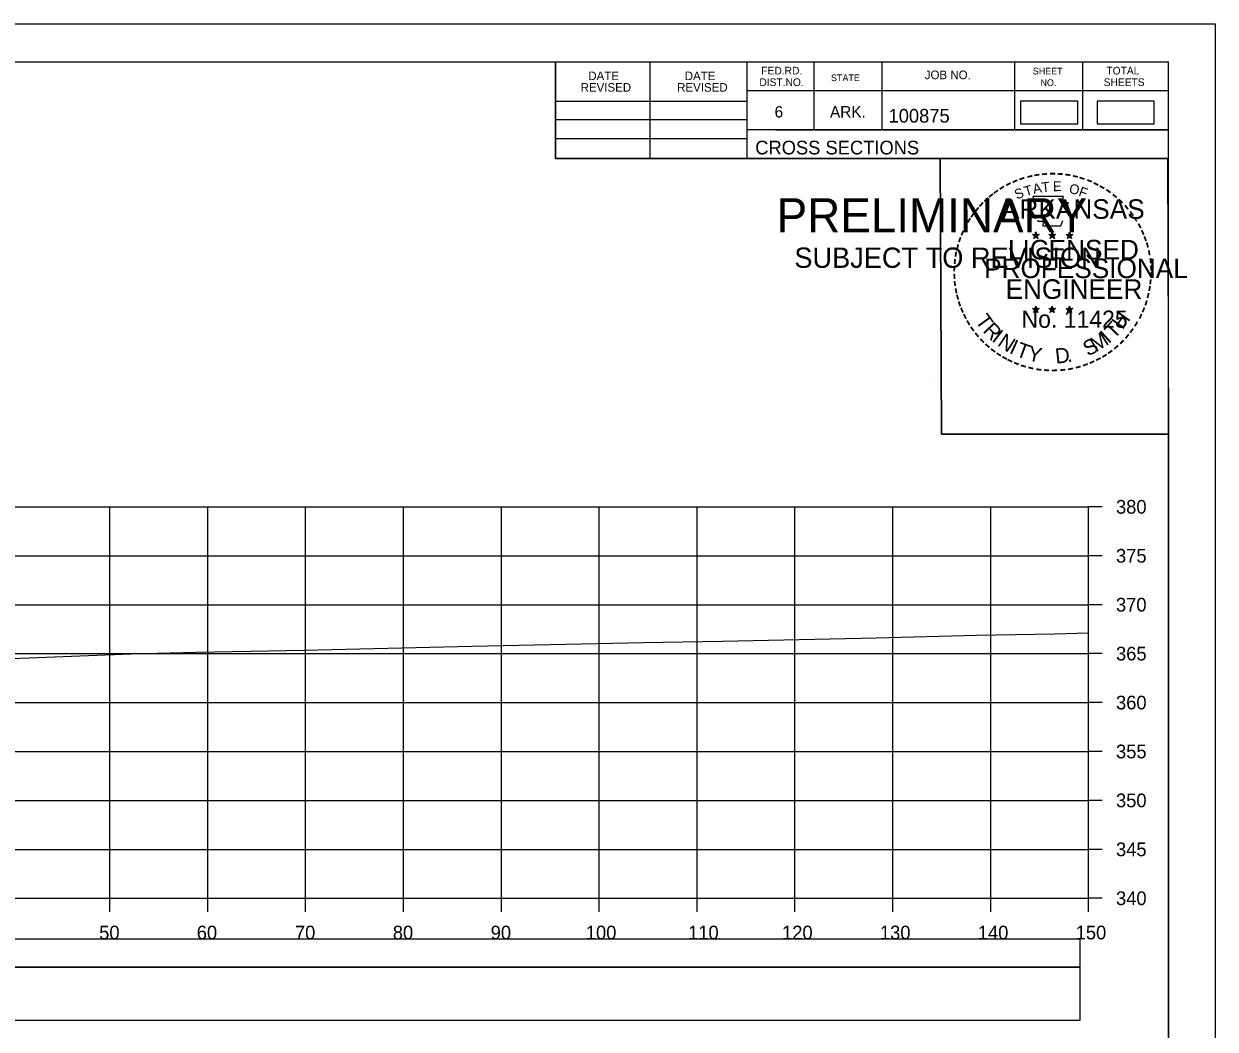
# Model space of a CAD drawing. Extents: x 1368122 to 1710785, y 373130 to 557566.
# Drawn here: x 1368730.1 to 1368851.8, y 378361 to 378463.8 of the extents above; entities that cross this region are included whole.
import ezdxf

# ---------------------------------------------------------------- set-up
doc = ezdxf.new("R2010")
doc.units = 0
for name, color, linetype in [('R_Alt Surface', 7, 'Continuous'), ('R_Axis', 7, 'Continuous'), ('R_Axis Annot', 7, 'Continuous'), ('R_Border', 7, 'Continuous'), ('R_Border PE', 7, 'Continuous'), ('R_Border Prem', 7, 'Continuous'), ('R_Drive', 7, 'Continuous'), ('R_Exist Surface', 7, 'Continuous'), ('R_Grid', 7, 'Continuous'), ('R_No Plot', 7, 'Continuous')]:
    doc.layers.add(name, color=color, linetype=linetype)

msp = doc.modelspace()

# ---------------------------------------------------------------- linework, layer by layer
msp.add_lwpolyline([(1368539.73, 378361.95), (1368838.03, 378361.95), (1368838.03, 378367.36), (1368539.73, 378367.36)], close=True)
at = {"layer": 'R_Alt Surface'}
msp.add_lwpolyline([(1368539.73, 378367.41), (1368838.03, 378367.41), (1368838.03, 378370.23), (1368539.73, 378370.23)], close=True, dxfattribs=at)
at = {"layer": 'R_Axis'}
for p, q in [((1368838.88, 378374.42), (1368838.88, 378414.42)), ((1368840.28, 378414.42), (1368838.88, 378414.42)), ((1368840.28, 378409.42), (1368838.88, 378409.42)), ((1368840.28, 378404.42), (1368838.88, 378404.42)), ((1368840.28, 378399.42), (1368838.88, 378399.42)), ((1368840.28, 378394.42), (1368838.88, 378394.42)), ((1368840.28, 378389.42), (1368838.88, 378389.42)), ((1368840.28, 378384.42), (1368838.88, 378384.42)), ((1368840.28, 378379.42), (1368838.88, 378379.42)), ((1368538.88, 378374.42), (1368838.88, 378374.42)), ((1368738.88, 378373.02), (1368738.88, 378374.42)), ((1368748.88, 378373.02), (1368748.88, 378374.42)), ((1368758.88, 378373.02), (1368758.88, 378374.42)), ((1368768.88, 378373.02), (1368768.88, 378374.42)), ((1368778.88, 378373.02), (1368778.88, 378374.42)), ((1368788.88, 378373.02), (1368788.88, 378374.42)), ((1368798.88, 378373.02), (1368798.88, 378374.42)), ((1368808.88, 378373.02), (1368808.88, 378374.42)), ((1368818.88, 378373.02), (1368818.88, 378374.42)), ((1368828.88, 378373.02), (1368828.88, 378374.42)), ((1368838.88, 378373.02), (1368838.88, 378374.42)), ((1368840.28, 378374.42), (1368838.88, 378374.42))]:
    msp.add_line(p, q, dxfattribs=at)
at = {"layer": 'R_Border'}
for p, q in [((1368530.88, 378459.88), (1368847.06, 378459.88)), ((1368784.42, 378450), (1368784.42, 378459.88)), ((1368794.1, 378450), (1368794.1, 378459.88)), ((1368803.96, 378459.88), (1368803.96, 378450)), ((1368810.8, 378459.88), (1368810.8, 378452.94)), ((1368817.74, 378459.88), (1368817.74, 378452.94)), ((1368831.32, 378459.88), (1368831.32, 378452.94)), ((1368838.26, 378459.88), (1368838.26, 378452.94)), ((1368847.06, 378254.42), (1368847.06, 378459.88)), ((1368847.06, 378456.94), (1368803.96, 378456.94)), ((1368847.06, 378456.96), (1368847.06, 378456.96)), ((1368784.42, 378455.86), (1368803.96, 378455.86)), ((1368784.42, 378454), (1368803.96, 378454)), ((1368847.06, 378452.94), (1368803.96, 378452.94)), ((1368806.92, 378452.94), (1368847.06, 378452.94)), ((1368784.42, 378452.06), (1368803.96, 378452.06)), ((1368847.06, 378450), (1368784.42, 378450))]:
    msp.add_line(p, q, dxfattribs=at)
at = {"layer": 'R_Border PE'}
for p, q in [((1368833.15, 378442.26), (1368833.49, 378442.15)), ((1368833.15, 378442.26), (1368833.4, 378442.21)), ((1368833.15, 378442.26), (1368833.38, 378442.13)), ((1368833.28, 378441.85), (1368833.49, 378442.15)), ((1368833.28, 378441.85), (1368833.4, 378442.09)), ((1368833.28, 378441.85), (1368833.49, 378442.07)), ((1368833.49, 378442.51), (1368833.45, 378442.26)), ((1368833.49, 378442.15), (1368833.49, 378442.51)), ((1368833.49, 378442.51), (1368833.54, 378442.26)), ((1368833.84, 378442.26), (1368833.49, 378442.15)), ((1368833.71, 378441.85), (1368833.49, 378442.15)), ((1368833.71, 378441.85), (1368833.49, 378442.06)), ((1368833.84, 378442.26), (1368833.56, 378442.21)), ((1368833.71, 378441.85), (1368833.57, 378442.14)), ((1368833.84, 378442.26), (1368833.64, 378442.15)), ((1368834.82, 378442.26), (1368835.16, 378442.15)), ((1368834.82, 378442.26), (1368835.07, 378442.21)), ((1368834.82, 378442.26), (1368835.05, 378442.13)), ((1368834.95, 378441.85), (1368835.16, 378442.15)), ((1368834.95, 378441.85), (1368835.07, 378442.09)), ((1368834.95, 378441.85), (1368835.16, 378442.07)), ((1368835.16, 378442.51), (1368835.12, 378442.26)), ((1368835.16, 378442.15), (1368835.16, 378442.51)), ((1368835.16, 378442.51), (1368835.21, 378442.26)), ((1368835.51, 378442.26), (1368835.16, 378442.15)), ((1368835.38, 378441.85), (1368835.16, 378442.15)), ((1368835.38, 378441.85), (1368835.16, 378442.06)), ((1368835.51, 378442.26), (1368835.23, 378442.21)), ((1368835.38, 378441.85), (1368835.24, 378442.14)), ((1368835.51, 378442.26), (1368835.31, 378442.15)), ((1368836.58, 378442.24), (1368836.93, 378442.13)), ((1368836.58, 378442.24), (1368836.83, 378442.2)), ((1368836.58, 378442.24), (1368836.82, 378442.12)), ((1368836.71, 378441.84), (1368836.93, 378442.13)), ((1368836.71, 378441.84), (1368836.84, 378442.08)), ((1368836.71, 378441.84), (1368836.93, 378442.05)), ((1368836.93, 378442.5), (1368836.89, 378442.25)), ((1368836.93, 378442.13), (1368836.93, 378442.5)), ((1368836.93, 378442.5), (1368836.98, 378442.25)), ((1368837.28, 378442.24), (1368836.93, 378442.13)), ((1368837.14, 378441.84), (1368836.93, 378442.13)), ((1368837.14, 378441.84), (1368836.93, 378442.05)), ((1368837.28, 378442.24), (1368836.99, 378442.2)), ((1368837.14, 378441.84), (1368837, 378442.13)), ((1368837.28, 378442.24), (1368837.07, 378442.14)), ((1368833.14, 378434.68), (1368833.49, 378434.57)), ((1368833.14, 378434.68), (1368833.39, 378434.64)), ((1368833.14, 378434.68), (1368833.38, 378434.56)), ((1368833.27, 378434.28), (1368833.49, 378434.57)), ((1368833.27, 378434.28), (1368833.4, 378434.52)), ((1368833.27, 378434.28), (1368833.49, 378434.49)), ((1368833.49, 378434.94), (1368833.45, 378434.69)), ((1368833.49, 378434.57), (1368833.49, 378434.94)), ((1368833.49, 378434.94), (1368833.54, 378434.69)), ((1368833.84, 378434.68), (1368833.49, 378434.57)), ((1368833.7, 378434.28), (1368833.49, 378434.57)), ((1368833.7, 378434.28), (1368833.49, 378434.49)), ((1368833.84, 378434.68), (1368833.55, 378434.63)), ((1368833.7, 378434.28), (1368833.57, 378434.57)), ((1368833.84, 378434.68), (1368833.63, 378434.58)), ((1368834.81, 378434.68), (1368835.16, 378434.57)), ((1368834.81, 378434.68), (1368835.06, 378434.64)), ((1368834.81, 378434.68), (1368835.05, 378434.56)), ((1368834.94, 378434.28), (1368835.16, 378434.57)), ((1368834.94, 378434.28), (1368835.07, 378434.52)), ((1368834.94, 378434.28), (1368835.16, 378434.49)), ((1368835.16, 378434.94), (1368835.12, 378434.69)), ((1368835.16, 378434.57), (1368835.16, 378434.94)), ((1368835.16, 378434.94), (1368835.21, 378434.69)), ((1368835.51, 378434.68), (1368835.16, 378434.57)), ((1368835.37, 378434.28), (1368835.16, 378434.57)), ((1368835.37, 378434.28), (1368835.16, 378434.49)), ((1368835.51, 378434.68), (1368835.22, 378434.63)), ((1368835.37, 378434.28), (1368835.24, 378434.57)), ((1368835.51, 378434.68), (1368835.3, 378434.58)), ((1368836.58, 378434.67), (1368836.93, 378434.56)), ((1368836.58, 378434.67), (1368836.83, 378434.63)), ((1368836.58, 378434.67), (1368836.81, 378434.55)), ((1368836.71, 378434.27), (1368836.93, 378434.56)), ((1368836.71, 378434.27), (1368836.84, 378434.51)), ((1368836.71, 378434.27), (1368836.92, 378434.48)), ((1368836.93, 378434.93), (1368836.89, 378434.68)), ((1368837.14, 378434.27), (1368836.92, 378434.48)), ((1368836.93, 378434.56), (1368836.93, 378434.93)), ((1368836.93, 378434.93), (1368836.98, 378434.68)), ((1368837.27, 378434.67), (1368836.93, 378434.56)), ((1368837.14, 378434.27), (1368836.93, 378434.56)), ((1368837.27, 378434.67), (1368836.99, 378434.62)), ((1368837.14, 378434.27), (1368837, 378434.56)), ((1368837.27, 378434.67), (1368837.07, 378434.57))]:
    msp.add_line(p, q, dxfattribs=at)
for points in [[(1368833.19, 378446.13), (1368833.46, 378445.31)], [(1368836.7, 378445.21), (1368836.84, 378445.5), (1368836.15, 378445.47), (1368836.3, 378446.13), (1368833.19, 378446.13)], [(1368833.68, 378443.71), (1368833.68, 378443.62), (1368834.24, 378443.61), (1368834.19, 378443.13), (1368836.06, 378443.13), (1368836.26, 378443.67)], [(1368833.49, 378442.51), (1368833.71, 378441.85), (1368833.15, 378442.26), (1368833.84, 378442.26), (1368833.28, 378441.85), (1368833.49, 378442.51)], [(1368835.16, 378442.51), (1368835.38, 378441.85), (1368834.82, 378442.26), (1368835.51, 378442.26), (1368834.95, 378441.85), (1368835.16, 378442.51)], [(1368836.93, 378442.5), (1368837.14, 378441.84), (1368836.58, 378442.24), (1368837.28, 378442.24), (1368836.71, 378441.84), (1368836.93, 378442.5)], [(1368833.49, 378434.94), (1368833.7, 378434.28), (1368833.14, 378434.68), (1368833.84, 378434.68), (1368833.27, 378434.28), (1368833.49, 378434.94)], [(1368835.16, 378434.94), (1368835.37, 378434.28), (1368834.81, 378434.68), (1368835.51, 378434.68), (1368834.94, 378434.28), (1368835.16, 378434.94)], [(1368836.93, 378434.93), (1368837.14, 378434.27), (1368836.58, 378434.67), (1368837.27, 378434.67), (1368836.71, 378434.27), (1368836.93, 378434.93)]]:
    msp.add_lwpolyline(points, dxfattribs=at)
for centre, radius in [((1368833.49, 378442.14), 0.172), ((1368833.49, 378442.14), 0.145), ((1368833.49, 378442.14), 0.116), ((1368833.49, 378442.14), 0.0991), ((1368833.49, 378442.14), 0.0747), ((1368833.49, 378442.14), 0.0495), ((1368833.49, 378442.14), 0.0296), ((1368835.16, 378442.14), 0.172), ((1368835.16, 378442.14), 0.145), ((1368835.16, 378442.14), 0.116), ((1368835.16, 378442.14), 0.0991), ((1368835.16, 378442.14), 0.0747), ((1368835.16, 378442.14), 0.0495), ((1368835.16, 378442.14), 0.0296), ((1368836.93, 378442.13), 0.172), ((1368836.93, 378442.13), 0.145), ((1368836.93, 378442.13), 0.116), ((1368836.93, 378442.13), 0.0991), ((1368836.93, 378442.13), 0.0747), ((1368836.93, 378442.13), 0.0495), ((1368836.93, 378442.13), 0.0296), ((1368833.49, 378434.57), 0.172), ((1368833.49, 378434.57), 0.145), ((1368833.49, 378434.57), 0.116), ((1368833.49, 378434.57), 0.0991), ((1368833.49, 378434.57), 0.0747), ((1368833.49, 378434.57), 0.0495), ((1368833.49, 378434.57), 0.0296), ((1368835.16, 378434.57), 0.172), ((1368835.16, 378434.57), 0.145), ((1368835.16, 378434.57), 0.116), ((1368835.16, 378434.57), 0.0991), ((1368835.16, 378434.57), 0.0747), ((1368835.16, 378434.57), 0.0495), ((1368835.16, 378434.57), 0.0296), ((1368836.93, 378434.56), 0.172), ((1368836.93, 378434.56), 0.145), ((1368836.93, 378434.56), 0.116), ((1368836.93, 378434.56), 0.0991), ((1368836.93, 378434.56), 0.0747), ((1368836.93, 378434.56), 0.0495), ((1368836.93, 378434.56), 0.0296)]:
    msp.add_circle(centre, radius, dxfattribs=at)
at = {"layer": 'R_Drive'}
for points in [[(1368831.93, 378453.57), (1368837.77, 378453.57), (1368837.77, 378455.88), (1368831.93, 378455.88)], [(1368839.74, 378453.57), (1368845.58, 378453.57), (1368845.58, 378455.88), (1368839.74, 378455.88)]]:
    msp.add_lwpolyline(points, close=True, dxfattribs=at)
at = {"layer": 'R_Exist Surface'}
msp.add_lwpolyline([(1368727.14, 378398.87), (1368741.01, 378399.4), (1368747.72, 378399.57), (1368758.77, 378399.78), (1368764.41, 378399.91), (1368775.85, 378400.18), (1368785.46, 378400.37), (1368793.39, 378400.57), (1368801.47, 378400.69), (1368817.16, 378401.05), (1368827.43, 378401.29), (1368835.41, 378401.44), (1368838.88, 378401.53)], dxfattribs=at)
at = {"layer": 'R_Grid'}
for p, q in [((1368538.88, 378414.42), (1368838.88, 378414.42)), ((1368738.88, 378374.42), (1368738.88, 378414.42)), ((1368748.88, 378374.42), (1368748.88, 378414.42)), ((1368758.88, 378374.42), (1368758.88, 378414.42)), ((1368768.88, 378374.42), (1368768.88, 378414.42)), ((1368778.88, 378374.42), (1368778.88, 378414.42)), ((1368788.88, 378374.42), (1368788.88, 378414.42)), ((1368798.88, 378374.42), (1368798.88, 378414.42)), ((1368808.88, 378374.42), (1368808.88, 378414.42)), ((1368818.88, 378374.42), (1368818.88, 378414.42)), ((1368828.88, 378374.42), (1368828.88, 378414.42)), ((1368838.88, 378374.42), (1368838.88, 378414.42)), ((1368538.88, 378409.42), (1368838.88, 378409.42)), ((1368538.88, 378404.42), (1368838.88, 378404.42)), ((1368538.88, 378399.42), (1368838.88, 378399.42)), ((1368538.88, 378394.42), (1368838.88, 378394.42)), ((1368538.88, 378389.42), (1368838.88, 378389.42)), ((1368538.88, 378384.42), (1368838.88, 378384.42)), ((1368538.88, 378379.42), (1368838.88, 378379.42)), ((1368538.88, 378374.42), (1368838.88, 378374.42))]:
    msp.add_line(p, q, dxfattribs=at)
at = {"layer": 'R_No Plot'}
for p, q in [((1368518.48, 378463.78), (1368851.81, 378463.78)), ((1368823.09, 378427.55), (1368823.09, 378427.55))]:
    msp.add_line(p, q, dxfattribs=at)
for points in [[(1368518.47, 378463.78), (1368851.81, 378463.78), (1368851.81, 378250.44), (1368518.47, 378250.44)], [(1368764.8, 378459.88), (1368784.42, 378459.88), (1368784.42, 378450), (1368800.53, 378450), (1368823.73, 378450), (1368823.85, 378421.84), (1368847.06, 378421.84), (1368847.06, 378254.42), (1368530.88, 378254.42), (1368530.88, 378459.88)], [(1368823.73, 378450), (1368846.94, 378450), (1368847.06, 378421.84), (1368823.85, 378421.84)]]:
    msp.add_lwpolyline(points, close=True, dxfattribs=at)

# ---------------------------------------------------------------- texts
at = {"layer": 'R_Axis Annot'}
for s, p in [('380', (1368841.68, 378413.72)), ('375', (1368841.68, 378408.72)), ('370', (1368841.68, 378403.72)), ('365', (1368841.68, 378398.72)), ('360', (1368841.68, 378393.72)), ('355', (1368841.68, 378388.72)), ('350', (1368841.68, 378383.72)), ('345', (1368841.68, 378378.72)), ('340', (1368841.68, 378373.72)), ('50', (1368737.79, 378370.22)), ('60', (1368747.76, 378370.22)), ('70', (1368757.79, 378370.22)), ('80', (1368767.79, 378370.22)), ('90', (1368777.79, 378370.22)), ('100', (1368787.51, 378370.22)), ('110', (1368797.96, 378370.22)), ('120', (1368807.56, 378370.22)), ('130', (1368817.56, 378370.22)), ('140', (1368827.56, 378370.22)), ('150', (1368837.56, 378370.22))]:
    msp.add_text(s, height=1.4, dxfattribs=at).set_placement(p)
at = {"layer": 'R_Border'}
for s, height, p in [('DATE', 0.879, (1368787.76, 378458.02)), ('DATE', 0.879, (1368797.62, 378458.02)), ('FED.RD.', 0.782, (1368805.44, 378458.6)), ('STATE', 0.684, (1368812.56, 378457.92)), ('JOB NO.', 0.879, (1368822.14, 378458.12)), ('SHEET', 0.684, (1368833.18, 378458.6)), ('TOTAL', 0.782, (1368840.7, 378458.6)), ('REVISED', 0.879, (1368786.98, 378456.84)), ('REVISED', 0.879, (1368796.84, 378456.84)), ('DIST.NO.', 0.782, (1368805.24, 378457.42)), ('NO.', 0.684, (1368833.96, 378457.42)), ('SHEETS', 0.782, (1368840.42, 378457.42)), ('6', 1.17, (1368806.8, 378454.2)), ('ARK.', 1.172, (1368812.46, 378454.2)), ('100875', 1.4, (1368818.44, 378453.68)), ('CROSS SECTIONS', 1.4, (1368804.82, 378450.43))]:
    msp.add_text(s, height=height, rotation=360, dxfattribs=at).set_placement(p)
at = {"layer": 'R_Border PE'}
for s, height, rotation, p in [('-', 1.6, 28.7918, (1368830.67, 378446.68)), ('-', 1.6, 24.3072, (1368831.3, 378446.99)), ('-', 1.6, 19.1761, (1368831.93, 378447.26)), ('-', 1.6, 13.6301, (1368832.68, 378447.5)), ('A', 1, 11.2132, (1368833.28, 378446.39)), ('-', 1.6, 10.2193, (1368833.36, 378447.66)), ('T', 1, 6.0228, (1368834.13, 378446.56)), ('-', 1.6, 5.8968, (1368834.09, 378447.77)), ('-', 1.6, 0.1862, (1368834.86, 378447.85)), ('E', 1, 0.8323, (1368835.24, 378446.67)), ('-', 1.6, 357.743, (1368835.59, 378447.83)), ('-', 1.6, 352.1617, (1368836.33, 378447.78)), ('-', 1.6, 347.2049, (1368837.05, 378447.66)), ('-', 1.6, 342.3362, (1368837.68, 378447.51)), ('-', 1.6, 337.8551, (1368838.42, 378447.29)), ('-', 1.6, 334.1211, (1368839.05, 378447.01)), ('-', 1.6, 38.9507, (1368829.02, 378445.53)), ('-', 1.6, 36.2317, (1368829.49, 378445.91)), ('-', 1.6, 34.0636, (1368830.07, 378446.31)), ('S', 1, 21.594, (1368831.54, 378445.81)), ('T', 1, 16.4036, (1368832.46, 378446.14)), ('O', 1, 350.4515, (1368836.84, 378446.46)), ('F', 1, 340.0707, (1368837.79, 378446.23)), ('-', 1.6, 329.6409, (1368839.63, 378446.73)), ('-', 1.6, 325.8627, (1368840.27, 378446.37)), ('-', 1.6, 320.5297, (1368840.88, 378445.94)), ('-', 1.6, 50.6142, (1368827.73, 378444.15)), ('-', 1.6, 48.423, (1368828.14, 378444.64)), ('-', 1.6, 42.9622, (1368828.58, 378445.12)), ('ARKANSAS', 2, 360, (1368830.04, 378443.85)), ('-', 1.6, 315.5786, (1368841.48, 378445.46)), ('-', 1.6, 309.8797, (1368842.05, 378444.91)), ('-', 1.6, 58.0706, (1368826.99, 378443.06)), ('-', 1.6, 54.2325, (1368827.32, 378443.58)), ('-', 1.6, 306.6522, (1368842.58, 378444.3)), ('-', 1.4, 303.6753, (1368843.06, 378443.74)), ('-', 1.6, 67.7743, (1368826.42, 378441.83)), ('-', 1.6, 62.8713, (1368826.68, 378442.44)), ('-', 1.6, 299.6684, (1368843.38, 378443.13)), ('-', 1.6, 294.6628, (1368843.7, 378442.52)), ('-', 1.6, 72.3945, (1368826.2, 378441.2)), ('LICENSED', 2, 360, (1368830.64, 378439.7)), ('DWB', 0.01, 360, (1368833.48, 378442.14)), ('DWB', 0.01, 360, (1368835.15, 378442.14)), ('DWB', 0.01, 360, (1368836.92, 378442.13)), ('-', 1.6, 290.5728, (1368843.96, 378441.94)), ('-', 1.6, 285.1233, (1368844.2, 378441.36)), ('-', 1.6, 81.2013, (1368825.87, 378439.78)), ('-', 1.6, 75.461, (1368826.01, 378440.49)), ('-', 1.6, 280.5493, (1368844.4, 378440.62)), ('-', 1.6, 89.0622, (1368825.77, 378438.38)), ('-', 1.6, 85.1863, (1368825.8, 378439.08)), ('PROFESSIONAL', 2, 360, (1368828.21, 378437.79)), ('-', 1.6, 276.5962, (1368844.56, 378439.85)), ('-', 1.6, 274.3301, (1368844.62, 378439.13)), ('-', 1.6, 94.1959, (1368825.81, 378437.66)), ('-', 1.6, 269.9407, (1368844.65, 378438.5)), ('-', 1.6, 98.9479, (1368825.88, 378436.99)), ('-', 1.6, 101.7149, (1368826.02, 378436.26)), ('ENGINEER', 2, 360, (1368830.4, 378435.67)), ('-', 1.6, 260.9953, (1368844.56, 378437.18)), ('-', 1.6, 263.5172, (1368844.63, 378437.83)), ('-', 1.6, 105.4578, (1368826.18, 378435.66)), ('-', 1.6, 109.0874, (1368826.39, 378435.03)), ('-', 1.6, 252.8681, (1368844.27, 378435.78)), ('-', 1.6, 255.7626, (1368844.45, 378436.5)), ('-', 1.6, 114.0643, (1368826.65, 378434.44)), ('-', 1.6, 115.7289, (1368826.95, 378433.82)), ('T', 1.54, 306.0406, (1368827.25, 378433.41)), ('No. 11425', 1.757, 360, (1368832.03, 378432.72)), ('DWB', 0.01, 360, (1368833.48, 378434.57)), ('DWB', 0.01, 360, (1368835.15, 378434.57)), ('DWB', 0.01, 360, (1368836.91, 378434.56)), ('H', 1.54, 54.6088, (1368842.37, 378432.45)), ('-', 1.6, 244.6197, (1368843.79, 378434.48)), ('-', 1.6, 247.8887, (1368844.05, 378435.11)), ('-', 1.6, 120.4471, (1368827.31, 378433.23)), ('-', 1.6, 125.8934, (1368827.71, 378432.67)), ('R', 1.54, 314.005, (1368828.01, 378432.36)), ('T', 1.54, 46.6444, (1368841.48, 378431.5)), ('-', 1.6, 239.0712, (1368843.39, 378433.72)), ('-', 1.6, 130.7181, (1368828.17, 378432.12)), ('-', 1.6, 134.2238, (1368828.69, 378431.57)), ('I', 1.54, 321.9694, (1368828.91, 378431.43)), ('N', 1.54, 326.5002, (1368829.48, 378430.96)), ('M', 1.54, 32.6563, (1368839.63, 378430.18)), ('I', 1.54, 42.1136, (1368840.92, 378431.03)), ('-', 1.6, 231.2538, (1368842.56, 378432.51)), ('-', 1.6, 233.8452, (1368842.99, 378433.07)), ('-', 1.6, 138.9338, (1368829.22, 378431.11)), ('-', 1.6, 144.6463, (1368829.77, 378430.7)), ('I', 1.54, 335.3603, (1368830.69, 378430.17)), ('T', 1.54, 339.8912, (1368831.35, 378429.85)), ('Y', 1.54, 347.8556, (1368832.57, 378429.4)), ('D', 1.54, 6.3969, (1368835.55, 378429.04)), ('S', 1.54, 26.9312, (1368838.8, 378429.77)), ('-', 1.6, 215.7363, (1368841.01, 378430.96)), ('-', 1.6, 221.0851, (1368841.56, 378431.43)), ('-', 1.6, 225.7653, (1368842.08, 378431.94)), ('-', 1.6, 148.0898, (1368830.33, 378430.33)), ('-', 1.6, 151.5704, (1368830.91, 378430.01)), ('-', 1.6, 154.6002, (1368831.43, 378429.76)), ('-', 1.6, 158.5612, (1368832.06, 378429.51)), ('.', 1.54, 13.7642, (1368836.74, 378429.17)), ('-', 1.6, 204.2516, (1368839.29, 378429.91)), ('-', 1.6, 207.3568, (1368839.92, 378430.23)), ('-', 1.6, 212.2491, (1368840.48, 378430.57)), ('-', 1.6, 162.7983, (1368832.74, 378429.29)), ('-', 1.6, 167.5555, (1368833.46, 378429.13)), ('-', 1.6, 173.1155, (1368834.23, 378429.02)), ('-', 1.6, 176.5183, (1368834.98, 378428.97)), ('-', 1.6, 181.5918, (1368835.72, 378428.99)), ('-', 1.6, 185.8167, (1368836.53, 378429.06)), ('-', 1.6, 191.2858, (1368837.27, 378429.19)), ('-', 1.6, 195.4743, (1368838, 378429.39)), ('-', 1.6, 200.7184, (1368838.67, 378429.64))]:
    msp.add_text(s, height=height, rotation=rotation, dxfattribs=at).set_placement(p)
at = {"layer": 'R_Border Prem'}
for s, height, p in [('PRELIMINARY', 3.5, (1368807.01, 378442.46)), ('DWB', 0.01, (1368807.76, 378444.31)), ('SUBJECT TO REVISION', 2.0751, (1368808.82, 378438.84))]:
    msp.add_text(s, height=height, rotation=360, dxfattribs=at).set_placement(p)

doc.saveas('drawing.dxf')
